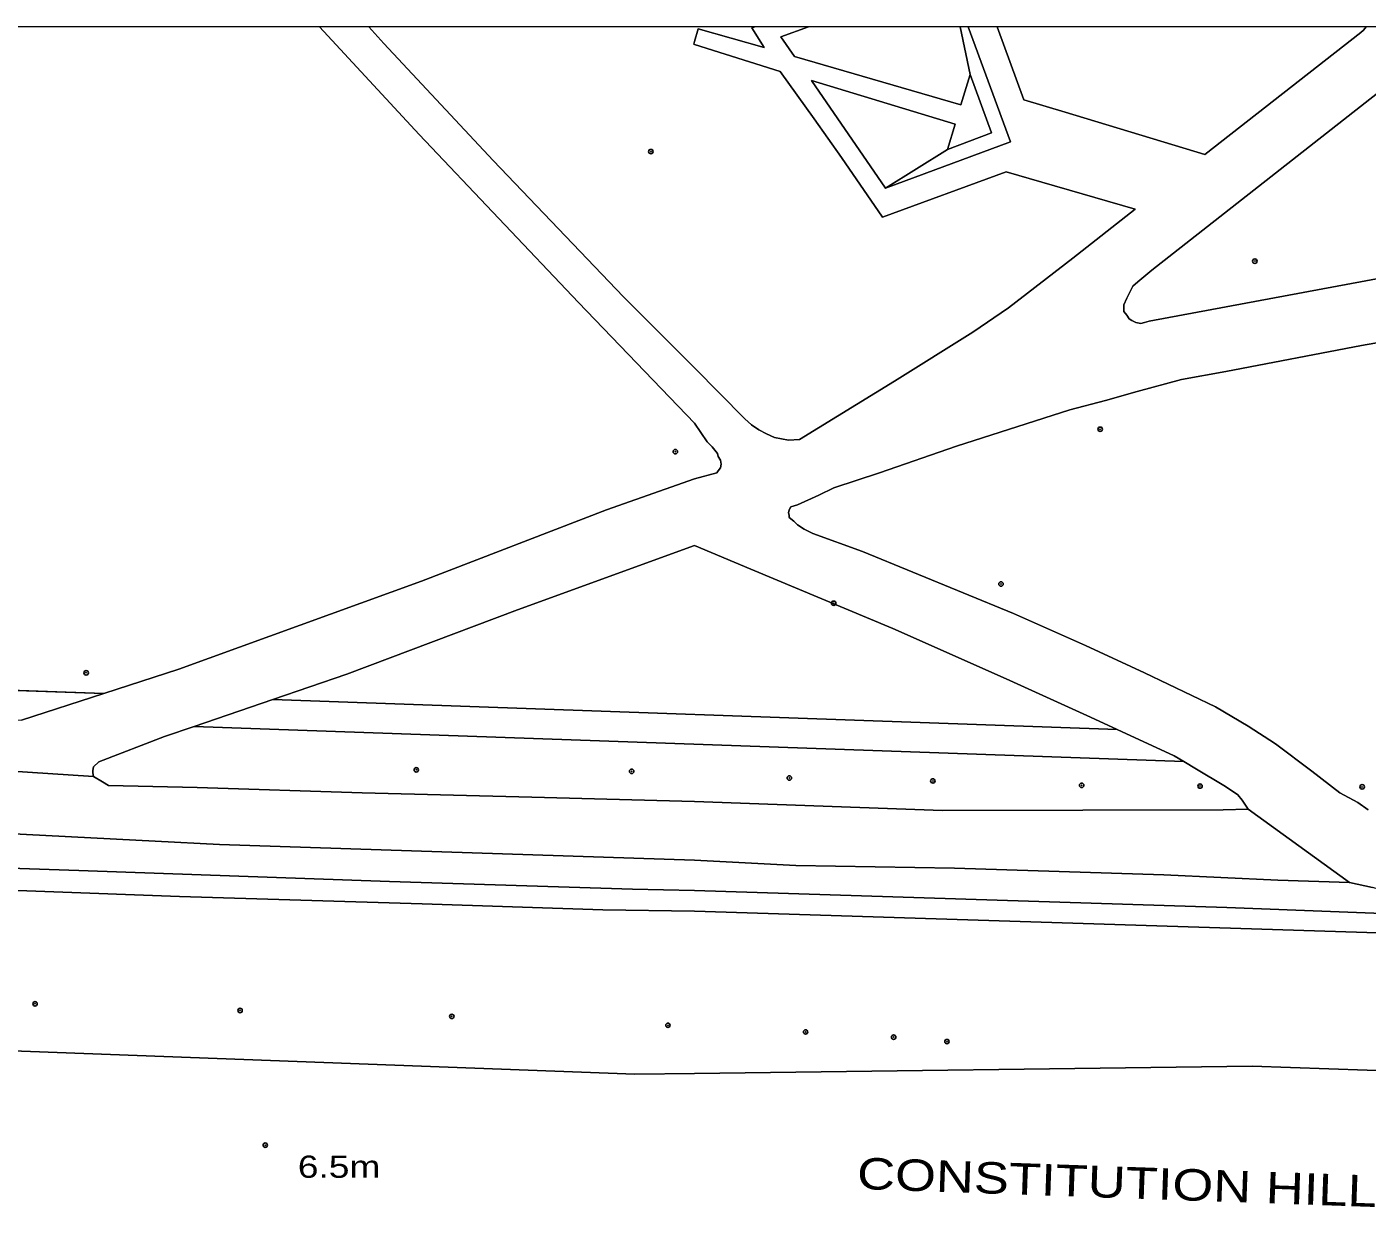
# Model space of a CAD drawing. Extents: x 528790 to 529292, y 179350 to 179856.
# Drawn here: x 528954.9 to 529045.4, y 179775.3 to 179856 of the extents above; entities that cross this region are included whole.
import ezdxf

# ---------------------------------------------------------------- set-up
doc = ezdxf.new("R2010")
doc.units = 0
doc.header["$LTSCALE"] = 0.6
doc.header["$PDMODE"] = 32
doc.header["$PDSIZE"] = 0.3
for name, color, linetype, lineweight in [('1', 7, 'Continuous', 13), ('2', 7, 'Continuous', 13), ('7', 7, 'Continuous', 13)]:
    doc.layers.add(name, color=color, linetype=linetype, lineweight=lineweight)
doc.layers.add('3', color=7, linetype='Continuous')
doc.layers.add('5', color=7, linetype='Continuous')

msp = doc.modelspace()

# ---------------------------------------------------------------- linework, layer by layer
at = {"layer": '1'}
for points in [[(528974.672, 179856.024), (528790.22, 179856.024), (528790.22, 179817.044), (528960.085, 179811.004), (528965.15, 179812.65), (528981.55, 179818.6), (528994.05, 179823.4), (529000, 179825.5), (529001.5, 179825.9), (529001.6, 179826.05), (529001.75, 179826.25), (529001.8, 179826.5), (529001.75, 179826.75), (529001.6, 179827), (529001.55, 179827.2), (529001.2, 179827.65), (529000.85, 179828), (529000, 179829.25), (528992.15, 179837.4), (528981.4, 179848.75)], [(529004.069, 179856.024), (528977.99, 179856.024), (528979, 179854.9), (528986.4, 179847), (528995.2, 179837.8), (529000, 179833), (529003.4, 179829.55), (529003.85, 179829.15), (529004.35, 179828.8), (529004.85, 179828.55), (529005.4, 179828.3), (529006.35, 179828.1), (529007.1, 179828.15), (529013.5, 179832.1), (529018.8, 179835.4), (529021.2, 179837.05), (529025.55, 179840.4), (529029.77, 179843.71), (529023.46, 179845.54), (529021.04, 179846.24), (529012.7, 179843.17), (529009.92, 179847.19), (529008.07, 179849.81), (529005.78, 179853.01), (529000, 179854.84), (528999.95, 179854.86), (529000, 179855.03), (529000.25, 179855.88), (529004.7, 179854.63), (529003.87, 179855.95)], [(529007.689, 179856.024), (529005.83, 179855.35), (529006.76, 179854.02), (529017.98, 179850.76), (529018.61, 179852.8), (529017.939, 179856.024)], [(529018.489, 179856.024), (529017.939, 179856.024), (529018.61, 179852.8), (529020.07, 179848.86), (529017.09, 179847.75), (529012.91, 179845.12), (529021.34, 179848.26)], [(529045.379, 179856.024), (529020.44, 179856.024), (529022.25, 179851.09), (529025.03, 179850.25), (529034.48, 179847.4), (529045, 179855.65), (529045.2, 179855.8)], [(529017.09, 179847.75), (529017.61, 179849.45), (529007.91, 179852.4), (529012.91, 179845.12)], [(529056.25, 179841.25), (529056.2, 179841.4), (529056.15, 179841.6), (529048.6, 179852.8), (529048, 179852.8), (529047.6, 179852.7), (529030.9, 179839.6), (529029.95, 179838.8), (529029.6, 179838.5), (529029.2, 179837.7), (529029, 179837.25), (529029, 179836.8), (529029.2, 179836.55), (529029.35, 179836.3), (529029.55, 179836.2), (529029.8, 179836.05), (529030.15, 179836), (529030.4, 179836.05), (529030.7, 179836.15), (529055.75, 179840.8), (529055.95, 179840.8), (529056.05, 179840.9), (529056.2, 179841.1)], [(529056.15, 179841.6), (529056.2, 179841.4), (529056.25, 179841.25), (529056.2, 179841.1), (529056.05, 179840.9), (529055.95, 179840.8), (529055.75, 179840.8), (529030.7, 179836.15), (529030.4, 179836.05), (529030.15, 179836), (529029.8, 179836.05), (529029.55, 179836.2), (529029.35, 179836.3), (529029.2, 179836.55), (529029, 179836.8), (529029, 179837.25), (529029.2, 179837.7), (529029.6, 179838.5), (529029.95, 179838.8), (529030.9, 179839.6), (529047.6, 179852.7), (529048, 179852.8), (529048.6, 179852.8)], [(529026.75, 179809.4), (529021.05, 179812), (529013.4, 179815.4), (529003.8, 179819.4), (529000, 179821), (528988.05, 179816.65), (528976.5, 179812.3), (528971.515, 179810.598), (529028.555, 179808.569)], [(528790.22, 179815.042), (528954.532, 179809.199), (528960.085, 179811.004), (528790.22, 179817.044)], [(529032.4, 179806.8), (529028.555, 179808.569), (528971.515, 179810.598), (528966.204, 179808.784), (529033.054, 179806.407)], [(529035.7, 179803.15), (529037.4, 179803.2), (529037, 179803.8), (529036.7, 179804.15), (529036.35, 179804.4), (529035.75, 179804.8), (529033.9, 179805.9), (529033.054, 179806.407), (528966.204, 179808.784), (528964.2, 179808.1), (528959.75, 179806.4), (528959.4, 179806.05), (528959.35, 179805.8), (528959.35, 179805.65), (528959.4, 179805.4), (528960, 179805.05), (528960.4, 179804.8), (528966.4, 179804.65), (528977.55, 179804.3), (528989, 179804), (529000, 179803.7), (529016.75, 179803.1)], [(528790.22, 179803.571), (528790.22, 179792.969), (528808.03, 179792.34), (528995.96, 179785.29), (529000, 179785.35), (529037.68, 179785.84), (529053.2, 179785.3), (529054.104, 179785.267), (529051.4, 179795.98), (529050.9, 179794.8), (529050.4, 179794.7), (529000, 179796.3), (528993.8, 179796.4), (528981.6, 179796.8), (528965.2, 179797.3), (528930, 179798.6), (528909.95, 179799.3), (528893.75, 179799.8), (528872.4, 179800.6), (528854.3, 179801.2), (528838.3, 179801.8), (528825.75, 179802.2), (528810.7, 179802.65), (528793.8, 179803.3)]]:
    msp.add_lwpolyline(points, close=True, dxfattribs=at)
for points in [[(529020.44, 179856.024), (529018.489, 179856.024), (529021.34, 179848.26), (529012.91, 179845.12), (529007.91, 179852.4), (529017.61, 179849.45), (529017.09, 179847.75), (529020.07, 179848.86), (529018.61, 179852.8), (529017.98, 179850.76), (529006.76, 179854.02), (529005.83, 179855.35), (529007.689, 179856.024), (529004.069, 179856.024), (529003.87, 179855.95), (529004.7, 179854.63), (529000.25, 179855.88), (529000, 179855.03), (528999.95, 179854.86), (529000, 179854.84), (529005.78, 179853.01), (529008.07, 179849.81), (529009.92, 179847.19), (529012.7, 179843.17), (529021.04, 179846.24), (529023.46, 179845.54), (529029.77, 179843.71), (529025.55, 179840.4), (529021.2, 179837.05), (529018.8, 179835.4), (529013.5, 179832.1), (529007.1, 179828.15), (529006.35, 179828.1), (529005.4, 179828.3), (529004.85, 179828.55), (529004.35, 179828.8), (529003.85, 179829.15), (529003.4, 179829.55), (529000, 179833), (528995.2, 179837.8), (528986.4, 179847), (528979, 179854.9), (528977.99, 179856.024), (528974.672, 179856.024), (528981.4, 179848.75), (528992.15, 179837.4), (529000, 179829.25), (529000.85, 179828), (529001.2, 179827.65), (529001.55, 179827.2), (529001.6, 179827), (529001.75, 179826.75), (529001.8, 179826.5), (529001.75, 179826.25), (529001.6, 179826.05), (529001.5, 179825.9), (529000, 179825.5), (528994.05, 179823.4), (528981.55, 179818.6), (528965.15, 179812.65), (528960.085, 179811.004), (528954.532, 179809.199)], [(529052.233, 179856.024), (529045.379, 179856.024), (529045.2, 179855.8), (529045, 179855.65), (529034.48, 179847.4), (529025.03, 179850.25), (529022.25, 179851.09), (529020.44, 179856.024)], [(529052.5, 179835.8), (529045.05, 179834.5), (529035.9, 179832.75), (529032.9, 179832.2), (529029.9, 179831.4), (529027.75, 179830.8), (529025.35, 179830.15), (529017.7, 179827.7), (529012.5, 179825.9), (529009.4, 179824.9), (529008.4, 179824.4), (529006.95, 179823.75), (529006.5, 179823.6), (529006.4, 179823.4), (529006.35, 179823.2), (529006.4, 179823.05), (529006.4, 179822.9), (529006.7, 179822.65), (529006.95, 179822.4), (529007.4, 179822.1), (529008, 179821.8), (529011.35, 179820.6), (529021.55, 179816.4), (529026.4, 179814.25), (529030.4, 179812.4), (529035.2, 179810.1), (529037.4, 179808.8), (529039.25, 179807.6), (529041.7, 179805.75), (529043.6, 179804.3), (529044.8, 179803.65), (529045.5, 179803.15)], [(529045.5, 179803.15), (529044.8, 179803.65), (529043.6, 179804.3), (529041.7, 179805.75), (529039.25, 179807.6), (529037.4, 179808.8), (529035.2, 179810.1), (529030.4, 179812.4), (529026.4, 179814.25), (529021.55, 179816.4), (529011.35, 179820.6), (529008, 179821.8), (529007.4, 179822.1), (529006.95, 179822.4), (529006.7, 179822.65), (529006.4, 179822.9), (529006.4, 179823.05), (529006.35, 179823.2), (529006.4, 179823.4), (529006.5, 179823.6), (529006.95, 179823.75), (529008.4, 179824.4), (529009.4, 179824.9), (529012.5, 179825.9), (529017.7, 179827.7), (529025.35, 179830.15), (529027.75, 179830.8), (529029.9, 179831.4), (529032.9, 179832.2), (529035.9, 179832.75), (529045.05, 179834.5), (529052.5, 179835.8)], [(528945.3, 179806.32), (528959.4, 179805.4), (528959.35, 179805.65), (528959.35, 179805.8), (528959.4, 179806.05), (528959.75, 179806.4), (528964.2, 179808.1), (528966.204, 179808.784), (528971.515, 179810.598), (528976.5, 179812.3), (528988.05, 179816.65), (529000, 179821), (529003.8, 179819.4), (529013.4, 179815.4), (529021.05, 179812), (529026.75, 179809.4), (529028.555, 179808.569), (529032.4, 179806.8), (529033.054, 179806.407), (529033.9, 179805.9), (529035.75, 179804.8), (529036.35, 179804.4), (529036.7, 179804.15), (529037, 179803.8), (529037.4, 179803.2), (529044.25, 179798.25), (529045.8, 179797.9)], [(528950.5, 179801.7), (528967.9, 179800.8), (529000, 179799.75), (529006.85, 179799.4), (529017.55, 179799.2), (529031.7, 179798.75), (529039.4, 179798.4), (529044.25, 179798.25), (529037.4, 179803.2), (529035.7, 179803.15), (529016.75, 179803.1), (529000, 179803.7), (528989, 179804), (528977.55, 179804.3), (528966.4, 179804.65), (528960.4, 179804.8), (528960, 179805.05), (528959.4, 179805.4), (528945.3, 179806.32)], [(529045.8, 179797.9), (529044.25, 179798.25), (529039.4, 179798.4), (529031.7, 179798.75), (529017.55, 179799.2), (529006.85, 179799.4), (529000, 179799.75), (528967.9, 179800.8), (528950.5, 179801.7)], [(528936.4, 179799.8), (528958.4, 179799.05), (528979.4, 179798.3), (528995.8, 179797.8), (529000, 179797.7), (529035.95, 179796.55), (529050.55, 179796)], [(529050.55, 179796), (529035.95, 179796.55), (529000, 179797.7), (528995.8, 179797.8), (528979.4, 179798.3), (528958.4, 179799.05), (528936.4, 179799.8)], [(528930, 179798.6), (528965.2, 179797.3), (528981.6, 179796.8), (528993.8, 179796.4), (529000, 179796.3), (529050.4, 179794.7)], [(529053.2, 179785.3), (529037.68, 179785.84), (529000, 179785.35), (528995.96, 179785.29), (528808.03, 179792.34)]]:
    msp.add_lwpolyline(points, dxfattribs=at)
at = {"layer": '2'}
for p, q in [((529018.61, 179852.8), (529017.939, 179856.024)), ((529017.09, 179847.75), (529012.91, 179845.12)), ((528790.22, 179817.044), (528960.085, 179811.004)), ((528954.532, 179809.199), (528960.085, 179811.004)), ((528971.515, 179810.598), (528966.204, 179808.784)), ((528971.515, 179810.598), (529028.555, 179808.569)), ((528966.204, 179808.784), (529033.054, 179806.407)), ((529037.4, 179803.2), (529035.7, 179803.15)), ((529037.4, 179803.2), (529044.25, 179798.25))]:
    msp.add_line(p, q, dxfattribs=at)
for points in [[(528960.085, 179811.004), (528965.15, 179812.65), (528981.55, 179818.6), (528994.05, 179823.4), (529000, 179825.5), (529001.5, 179825.9), (529001.6, 179826.05), (529001.75, 179826.25), (529001.8, 179826.5), (529001.75, 179826.75), (529001.6, 179827), (529001.55, 179827.2), (529001.2, 179827.65), (529000.85, 179828), (529000, 179829.25), (528992.15, 179837.4), (528981.4, 179848.75), (528974.672, 179856.024)], [(528977.99, 179856.024), (528979, 179854.9), (528986.4, 179847), (528995.2, 179837.8), (529000, 179833), (529003.4, 179829.55), (529003.85, 179829.15), (529004.35, 179828.8), (529004.85, 179828.55), (529005.4, 179828.3), (529006.35, 179828.1), (529007.1, 179828.15), (529013.5, 179832.1), (529018.8, 179835.4), (529021.2, 179837.05), (529025.55, 179840.4), (529029.77, 179843.71), (529023.46, 179845.54), (529021.04, 179846.24), (529012.7, 179843.17), (529009.92, 179847.19), (529008.07, 179849.81), (529005.78, 179853.01), (529000, 179854.84), (528999.95, 179854.86), (529000, 179855.03), (529000.25, 179855.88), (529004.7, 179854.63), (529003.87, 179855.95), (529004.069, 179856.024)], [(529007.689, 179856.024), (529005.83, 179855.35), (529006.76, 179854.02), (529017.98, 179850.76), (529018.61, 179852.8)], [(529018.489, 179856.024), (529021.34, 179848.26), (529012.91, 179845.12)], [(529020.44, 179856.024), (529022.25, 179851.09), (529025.03, 179850.25), (529034.48, 179847.4), (529045, 179855.65), (529045.2, 179855.8), (529045.379, 179856.024)], [(529012.91, 179845.12), (529007.91, 179852.4), (529017.61, 179849.45), (529017.09, 179847.75)], [(529017.09, 179847.75), (529020.07, 179848.86), (529018.61, 179852.8)], [(529045.5, 179803.15), (529044.8, 179803.65), (529043.6, 179804.3), (529041.7, 179805.75), (529039.25, 179807.6), (529037.4, 179808.8), (529035.2, 179810.1), (529030.4, 179812.4), (529026.4, 179814.25), (529021.55, 179816.4), (529011.35, 179820.6), (529008, 179821.8), (529007.4, 179822.1), (529006.95, 179822.4), (529006.7, 179822.65), (529006.4, 179822.9), (529006.4, 179823.05), (529006.35, 179823.2), (529006.4, 179823.4), (529006.5, 179823.6), (529006.95, 179823.75), (529008.4, 179824.4), (529009.4, 179824.9), (529012.5, 179825.9), (529017.7, 179827.7), (529025.35, 179830.15), (529027.75, 179830.8), (529029.9, 179831.4), (529032.9, 179832.2), (529035.9, 179832.75), (529045.05, 179834.5), (529052.5, 179835.8)], [(529028.555, 179808.569), (529026.75, 179809.4), (529021.05, 179812), (529013.4, 179815.4), (529003.8, 179819.4), (529000, 179821), (528988.05, 179816.65), (528976.5, 179812.3), (528971.515, 179810.598)], [(528966.204, 179808.784), (528964.2, 179808.1), (528959.75, 179806.4), (528959.4, 179806.05), (528959.35, 179805.8), (528959.35, 179805.65), (528959.4, 179805.4)], [(529033.054, 179806.407), (529032.4, 179806.8), (529028.555, 179808.569)], [(529044.25, 179798.25), (529039.4, 179798.4), (529031.7, 179798.75), (529017.55, 179799.2), (529006.85, 179799.4), (529000, 179799.75), (528967.9, 179800.8), (528950.5, 179801.7), (528904.5, 179803.05), (528877, 179804), (528851.15, 179805.05), (528829.75, 179805.8), (528811.1, 179806.4), (528792.2, 179807.05), (528790.22, 179807.066)], [(529035.75, 179804.8), (529033.9, 179805.9), (529033.054, 179806.407)], [(528959.4, 179805.4), (528960, 179805.05), (528960.4, 179804.8), (528966.4, 179804.65), (528977.55, 179804.3), (528989, 179804), (529000, 179803.7), (529016.75, 179803.1), (529035.7, 179803.15)], [(528790.22, 179805.058), (528798.35, 179804.8), (528817.8, 179804.1), (528838.8, 179803.3), (528856.7, 179802.7), (528876.75, 179801.9), (528898.2, 179801.2), (528936.4, 179799.8), (528958.4, 179799.05), (528979.4, 179798.3), (528995.8, 179797.8), (529000, 179797.7), (529035.95, 179796.55), (529050.55, 179796)], [(529035.75, 179804.8), (529036.35, 179804.4), (529036.7, 179804.15), (529037, 179803.8), (529037.4, 179803.2)], [(528790.22, 179803.571), (528793.8, 179803.3), (528810.7, 179802.65), (528825.75, 179802.2), (528838.3, 179801.8), (528854.3, 179801.2), (528872.4, 179800.6), (528893.75, 179799.8), (528909.95, 179799.3), (528930, 179798.6), (528965.2, 179797.3), (528981.6, 179796.8), (528993.8, 179796.4), (529000, 179796.3), (529050.4, 179794.7), (529050.9, 179794.8), (529051.4, 179795.98)], [(529050.55, 179796), (529050.6, 179796.3), (529047.6, 179797.4), (529045.8, 179797.9), (529044.25, 179798.25)], [(528790.22, 179792.969), (528808.03, 179792.34), (528995.96, 179785.29), (529000, 179785.35), (529037.68, 179785.84), (529053.2, 179785.3), (529054.104, 179785.267)]]:
    msp.add_lwpolyline(points, dxfattribs=at)
msp.add_lwpolyline([(529056.25, 179841.25), (529056.2, 179841.1), (529056.05, 179840.9), (529055.95, 179840.8), (529055.75, 179840.8), (529030.7, 179836.15), (529030.4, 179836.05), (529030.15, 179836), (529029.8, 179836.05), (529029.55, 179836.2), (529029.35, 179836.3), (529029.2, 179836.55), (529029, 179836.8), (529029, 179837.25), (529029.2, 179837.7), (529029.6, 179838.5), (529029.95, 179838.8), (529030.9, 179839.6), (529047.6, 179852.7), (529048, 179852.8), (529048.6, 179852.8), (529056.15, 179841.6), (529056.2, 179841.4)], close=True, dxfattribs=at)
at = {"layer": '3'}
for p in [(528997.05, 179847.6), (529037.85, 179840.2), (529027.4, 179828.85), (528998.702, 179827.333), (529020.7, 179818.4), (529009.4, 179817.1), (528958.9, 179812.4), (528981.2, 179805.85), (528995.75, 179805.75), (529006.4, 179805.3), (529016.1, 179805.1), (529026.15, 179804.8), (529034.15, 179804.75), (529045.1, 179804.7), (528955.45, 179790.05), (528969.3, 179789.6), (528983.6, 179789.2), (528998.2, 179788.6), (529007.5, 179788.15), (529013.45, 179787.8), (529017.05, 179787.5), (528971, 179780.5)]:
    msp.add_point(p, dxfattribs=at)
at = {"layer": '7'}
msp.add_lwpolyline([(528790.22, 179356.024), (529290.22, 179356.024), (529290.22, 179856.024), (528790.22, 179856.024)], close=True, dxfattribs=at)

# ---------------------------------------------------------------- texts
at = {"layer": '5', "width": 1.25}
msp.add_text('6.5m', height=1.5, dxfattribs=at).set_placement((528973.2, 179778.3))
msp.add_text('CONSTITUTION HILL', height=2.125, rotation=358, dxfattribs=at).set_placement((529010.95, 179777.55))

doc.saveas('drawing.dxf')
